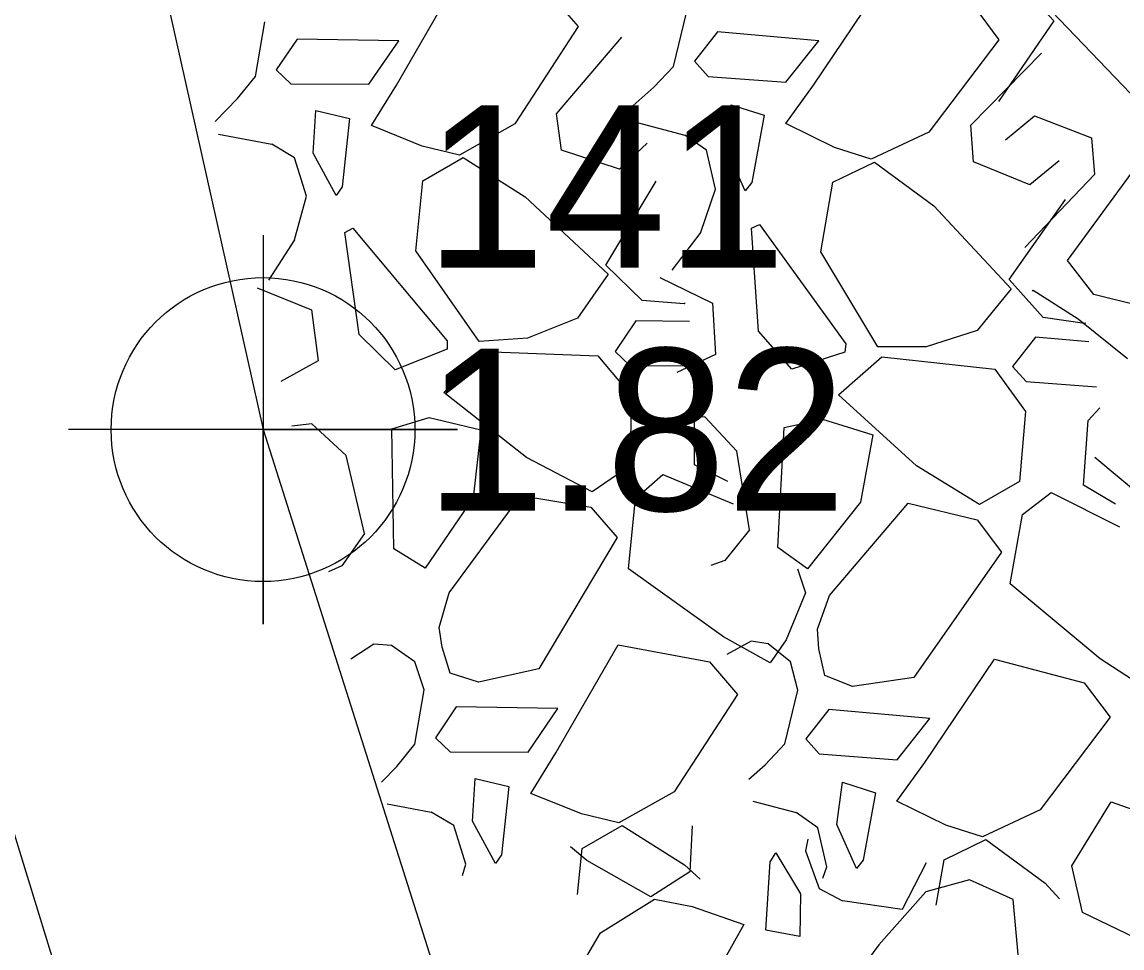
# Model space of a CAD drawing. Extents: x 3040896 to 3051146, y 687568 to 732976.
# Drawn here: x 3043967.23 to 3043984.21, y 721963.86 to 721978.15 of the extents above; entities that cross this region are included whole.
import ezdxf

# ---------------------------------------------------------------- set-up
doc = ezdxf.new("R2010")
doc.units = 0
for name, color, linetype in [('Default', 7, 'Continuous'), ('Exist DTM Breakline Cogo Point CELL', 7, 'Continuous'), ('Exist Horizontal Alignment', 7, 'Continuous'), ('Exist Other Culture Area Outline', 7, 'Continuous'), ('Exist Other Culture Area Outline Cogo Elevation', 7, 'Continuous'), ('Exist Other Culture Area Outline Cogo Number', 7, 'Continuous'), ('Exist Other Culture Area Outline Cogo Point CELL', 7, 'Continuous'), ('Exist Right of Way Line', 7, 'Continuous')]:
    doc.layers.add(name, color=color, linetype=linetype)

# ---------------------------------------------------------------- blocks, each defined once
blk = doc.blocks.new('EXIST DTM BREAKLINE COGO POINT')
at = {"layer": 'Exist DTM Breakline Cogo Point CELL'}
blk.add_lwpolyline([(0, 0.06), (0, -0.06), (0, 0), (0.06, 0), (-0.06, 0)], dxfattribs=at)
blk.add_circle((0, 0), 0.04688, dxfattribs=at)

msp = doc.modelspace()

# ---------------------------------------------------------------- linework, layer by layer
at = {"layer": 'Default'}
for p, q in [((3043977.289, 721977.463), (3043977.49, 721978.29)), ((3043970.839, 721977.307), (3043970.981, 721978.147)), ((3043971.478, 721977.884), (3043971.157, 721977.409)), ((3043973.047, 721977.859), (3043971.478, 721977.884)), ((3043975.482, 721976.728), (3043976.492, 721977.913)), ((3043977.967, 721977.993), (3043977.613, 721977.541)), ((3043979.53, 721977.856), (3043977.967, 721977.993)), ((3043981.879, 721976.554), (3043982.97, 721977.664)), ((3043976.984, 721977.141), (3043977.289, 721977.463)), ((3043970.558, 721976.965), (3043970.839, 721977.307)), ((3043976.617, 721976.815), (3043976.984, 721977.141)), ((3043970.216, 721976.613), (3043970.558, 721976.965)), ((3043978.092, 721976.217), (3043978.179, 721976.87)), ((3043978.179, 721976.87), (3043978.689, 721976.711)), ((3043971.729, 721976.122), (3043971.77, 721976.78)), ((3043971.77, 721976.78), (3043972.289, 721976.657)), ((3043973.409, 721976.234), (3043972.629, 721976.55)), ((3043974.842, 721976.576), (3043973.985, 721976.094)), ((3043979.775, 721976.209), (3043979.02, 721976.58)), ((3043977.797, 721976.169), (3043977.463, 721976.402)), ((3043981.23, 721976.448), (3043980.34, 721976.029)), ((3043971.439, 721976.053), (3043971.089, 721976.262)), ((3043973.985, 721976.094), (3043973.409, 721976.234)), ((3043978.397, 721975.542), (3043978.092, 721976.217)), ((3043980.34, 721976.029), (3043979.775, 721976.209)), ((3043971.622, 721975.461), (3043971.439, 721976.053)), ((3043972.082, 721975.47), (3043971.729, 721976.122)), ((3043977.938, 721975.566), (3043977.797, 721976.169)), ((3043983.784, 721975.795), (3043982.709, 721974.67)), ((3043977.709, 721974.905), (3043977.938, 721975.566)), ((3043971.441, 721974.786), (3043971.622, 721975.461)), ((3043972.439, 721973.326), (3043972.218, 721974.902)), ((3043977.709, 721974.905), (3043977.263, 721974.317)), ((3043978.6, 721973.377), (3043978.492, 721974.965)), ((3043971.441, 721974.786), (3043971.038, 721974.167)), ((3043982.829, 721973.993), (3043982.841, 721974.009)), ((3043977.452, 721973.802), (3043976.805, 721973.852)), ((3043977.47, 721973.812), (3043977.452, 721973.802)), ((3043977.889, 721973.809), (3043977.939, 721973.018)), ((3043971.699, 721973.705), (3043971.805, 721972.92)), ((3043975.806, 721973.579), (3043975.037, 721973.268)), ((3043983.634, 721973.495), (3043982.993, 721973.591)), ((3043983.654, 721973.504), (3043983.634, 721973.495)), ((3043972.992, 721972.78), (3043972.439, 721973.326)), ((3043979.114, 721972.793), (3043978.6, 721973.377)), ((3043981.977, 721973.39), (3043981.188, 721973.134)), ((3043975.037, 721973.268), (3043974.291, 721973.218)), ((3043981.188, 721973.134), (3043980.44, 721973.138)), ((3043973.793, 721973.099), (3043972.992, 721972.78)), ((3043973.742, 721972.433), (3043974.365, 721973.065)), ((3043974.365, 721973.065), (3043976.12, 721973)), ((3043977.939, 721973.018), (3043977.339, 721972.742)), ((3043979.935, 721973.055), (3043979.114, 721972.793)), ((3043979.837, 721972.394), (3043980.503, 721972.98)), ((3043980.503, 721972.98), (3043982.249, 721972.79)), ((3043971.805, 721972.92), (3043971.226, 721972.602)), ((3043971.708, 721971.947), (3043971.4, 721971.913)), ((3043971.708, 721971.947), (3043972.235, 721971.458)), ((3043977.773, 721972.055), (3043977.463, 721972.043)), ((3043977.773, 721972.055), (3043978.264, 721971.529)), ((3043972.973, 721970.021), (3043972.941, 721971.871)), ((3043978.897, 721970.043), (3043978.997, 721971.891)), ((3043972.521, 721970.259), (3043972.235, 721971.458)), ((3043978.464, 721970.312), (3043978.264, 721971.529)), ((3043978.128, 721971.057), (3043977.612, 721971.317)), ((3043984.113, 721970.709), (3043983.617, 721971.005)), ((3043973.454, 721969.721), (3043972.973, 721970.021)), ((3043979.356, 721969.71), (3043978.897, 721970.043)), ((3043973.716, 721968.504), (3043973.673, 721968.805)), ((3043979.531, 721968.477), (3043979.509, 721968.78)), ((3043972.665, 721968.548), (3043972.306, 721968.317)), ((3043972.934, 721968.528), (3043972.665, 721968.548)), ((3043978.485, 721968.596), (3043978.11, 721968.39)), ((3043978.752, 721968.557), (3043978.485, 721968.596)), ((3043979.093, 721968.28), (3043978.752, 721968.557)), ((3043979.028, 721968.618), (3043978.779, 721968.264)), ((3043973.294, 721968.276), (3043972.934, 721968.528)), ((3043973.84, 721968.104), (3043973.716, 721968.504)), ((3043979.625, 721968.069), (3043979.531, 721968.477)), ((3043973.44, 721967.845), (3043973.294, 721968.276)), ((3043979.208, 721967.839), (3043979.093, 721968.28)), ((3043973.298, 721967.005), (3043973.44, 721967.845)), ((3043979.006, 721967.011), (3043979.208, 721967.839)), ((3043973.936, 721967.582), (3043973.616, 721967.106)), ((3043975.505, 721967.557), (3043973.936, 721967.582)), ((3043979.684, 721967.541), (3043979.331, 721967.09)), ((3043981.247, 721967.405), (3043979.684, 721967.541)), ((3043973.017, 721966.663), (3043973.298, 721967.005)), ((3043978.702, 721966.69), (3043979.006, 721967.011)), ((3043978.451, 721966.467), (3043978.702, 721966.69)), ((3043972.783, 721966.422), (3043973.017, 721966.663)), ((3043974.187, 721965.82), (3043974.228, 721966.478)), ((3043974.228, 721966.478), (3043974.748, 721966.355)), ((3043979.809, 721965.766), (3043979.896, 721966.419)), ((3043979.896, 721966.419), (3043980.406, 721966.259)), ((3043975.867, 721965.932), (3043975.087, 721966.248)), ((3043977.301, 721966.274), (3043976.444, 721965.792)), ((3043981.493, 721965.758), (3043980.737, 721966.129)), ((3043982.947, 721965.997), (3043982.058, 721965.577)), ((3043973.897, 721965.751), (3043973.547, 721965.96)), ((3043976.444, 721965.792), (3043975.867, 721965.932)), ((3043979.514, 721965.718), (3043979.18, 721965.951)), ((3043974.081, 721965.159), (3043973.897, 721965.751)), ((3043974.54, 721965.168), (3043974.187, 721965.82)), ((3043979.655, 721965.114), (3043979.514, 721965.718)), ((3043980.115, 721965.091), (3043979.809, 721965.766)), ((3043982.058, 721965.577), (3043981.493, 721965.758)), ((3043979.364, 721965.544), (3043979.325, 721965.363)), ((3043978.866, 721965.332), (3043979.25, 721964.698)), ((3043979.325, 721965.363), (3043979.537, 721964.781)), ((3043974.032, 721964.98), (3043974.081, 721965.159)), ((3043979.595, 721964.939), (3043979.655, 721965.114)), ((3043979.25, 721964.698), (3043979.241, 721964.039)), ((3043979.537, 721964.781), (3043979.896, 721964.589)), ((3043981.185, 721964.732), (3043980.459, 721963.912)), ((3043976.161, 721964.096), (3043976.995, 721964.618)), ((3043976.995, 721964.618), (3043977.577, 721964.506)), ((3043977.577, 721964.506), (3043978.372, 721964.227)), ((3043979.241, 721964.039), (3043978.716, 721964.137)), ((3043980.459, 721963.912), (3043980.195, 721963.557))]:
    msp.add_line(p, q, dxfattribs=at)
for points in [[(3043985.262, 721976.385), (3043984.34, 721977.044), (3043983.127, 721978.307), (3043983.641, 721978.957)], [(3043972.629, 721976.55), (3043973.014, 721977.174), (3043973.976, 721978.844), (3043975.383, 721978.577), (3043975.819, 721978.075), (3043974.842, 721976.576)], [(3043979.02, 721976.58), (3043979.449, 721977.175), (3043980.527, 721978.772), (3043981.912, 721978.406), (3043982.311, 721977.874), (3043981.23, 721976.448)], [(3043982.628, 721978.742), (3043983.158, 721978.165), (3043982.306, 721976.919)], [(3043971.157, 721977.409), (3043971.382, 721977.191), (3043972.585, 721977.187), (3043973.047, 721977.859)], [(3043977.613, 721977.541), (3043977.822, 721977.308), (3043979.022, 721977.218), (3043979.53, 721977.856)], [(3043976.882, 721976.276), (3043976.454, 721975.878), (3043975.561, 721976.168), (3043975.482, 721976.728)], [(3043978.689, 721976.711), (3043978.499, 721975.669), (3043978.397, 721975.542)], [(3043982.412, 721976.327), (3043982.862, 721976.7), (3043983.738, 721976.359), (3043983.784, 721975.795)], [(3043972.289, 721976.657), (3043972.174, 721975.604), (3043972.082, 721975.47)], [(3043976.652, 721976.617), (3043977.463, 721976.402)], [(3043983.243, 721976.003), (3043982.787, 721975.636), (3043981.917, 721975.99), (3043981.879, 721976.554)], [(3043970.265, 721976.418), (3043971.089, 721976.262)], [(3043974.291, 721973.218), (3043973.31, 721974.616), (3043973.422, 721975.699), (3043974.04, 721976.055)], [(3043974.04, 721976.055), (3043974.999, 721975.45), (3043976.282, 721974.258), (3043975.806, 721973.579)], [(3043980.44, 721973.138), (3043979.562, 721974.603), (3043979.75, 721975.674), (3043980.392, 721975.986)], [(3043980.392, 721975.986), (3043981.305, 721975.313), (3043982.5, 721974.033), (3043981.977, 721973.39)], [(3043986.643, 721975.81), (3043986.222, 721975.209), (3043985.167, 721973.597), (3043983.777, 721973.943), (3043983.371, 721974.469), (3043984.431, 721975.911)], [(3043976.805, 721973.852), (3043976.243, 721974.398), (3043977.022, 721975.69)], [(3043982.993, 721973.591), (3043982.471, 721974.176), (3043983.341, 721975.409)], [(3043978.492, 721974.965), (3043978.616, 721975.023), (3043979.947, 721973.185), (3043979.935, 721973.055)], [(3043972.218, 721974.902), (3043972.338, 721974.968), (3043973.795, 721973.23), (3043973.793, 721973.099)], [(3043977.079, 721974.208), (3043977.889, 721973.809)], [(3043970.862, 721974.046), (3043971.699, 721973.705)], [(3043982.841, 721974.009), (3043983.536, 721973.569), (3043984.298, 721972.955)], [(3043977.538, 721973.527), (3043976.709, 721973.54), (3043976.389, 721973.064), (3043976.613, 721972.846), (3043977.702, 721972.843)], [(3043983.701, 721973.214), (3043982.875, 721973.286), (3043982.521, 721972.835), (3043982.73, 721972.602), (3043983.815, 721972.521)], [(3043976.12, 721973), (3043976.637, 721972.385), (3043976.62, 721971.301), (3043976.033, 721970.9), (3043975.021, 721971.43), (3043973.742, 721972.433)], [(3043982.249, 721972.79), (3043982.72, 721972.139), (3043982.627, 721971.06), (3043982.013, 721970.702), (3043981.041, 721971.302), (3043979.837, 721972.394)], [(3043977.612, 721971.317), (3043977.611, 721972.315), (3043977.778, 721972.521)], [(3043983.617, 721971.005), (3043983.687, 721972), (3043983.869, 721972.194)], [(3043972.941, 721971.871), (3043973.52, 721972.046), (3043974.313, 721971.857)], [(3043978.997, 721971.891), (3043979.587, 721972.023), (3043980.365, 721971.779)], [(3043974.313, 721971.857), (3043974.198, 721970.805), (3043973.454, 721969.721)], [(3043980.365, 721971.779), (3043980.175, 721970.738), (3043979.356, 721969.71)], [(3043985.918, 721966.423), (3043986.497, 721967.05), (3043986.788, 721967.569), (3043984.825, 721970.566), (3043983.791, 721971.427)], [(3043978.779, 721968.264), (3043978.061, 721968.663), (3043976.592, 721969.714), (3043976.703, 721970.797), (3043977.122, 721971.169), (3043978.209, 721970.715)], [(3043973.673, 721968.805), (3043973.824, 721969.34), (3043974.931, 721970.843), (3043976.014, 721970.664), (3043976.421, 721970.195), (3043975.211, 721968.171), (3043974.277, 721967.964), (3043973.84, 721968.104)], [(3043984.564, 721967.876), (3043983.876, 721968.326), (3043982.485, 721969.479), (3043982.673, 721970.55), (3043983.118, 721970.892), (3043984.17, 721970.362)], [(3043979.509, 721968.78), (3043979.698, 721969.303), (3043980.909, 721970.723), (3043981.977, 721970.467), (3043982.349, 721969.971), (3043980.997, 721968.038), (3043980.051, 721967.898), (3043979.625, 721968.069)], [(3043972.521, 721970.259), (3043972.171, 721969.76), (3043971.966, 721969.666)], [(3043978.464, 721970.312), (3043978.079, 721969.84), (3043977.867, 721969.761)], [(3043979.201, 721969.71), (3043979.327, 721969.343), (3043979.028, 721968.618)], [(3043975.087, 721966.248), (3043975.473, 721966.872), (3043976.435, 721968.542), (3043977.842, 721968.275), (3043978.278, 721967.773), (3043977.301, 721966.274)], [(3043980.737, 721966.129), (3043981.166, 721966.724), (3043982.245, 721968.321), (3043983.629, 721967.955), (3043984.028, 721967.423), (3043982.947, 721965.997)], [(3043973.616, 721967.106), (3043973.84, 721966.889), (3043975.044, 721966.885), (3043975.505, 721967.557)], [(3043979.331, 721967.09), (3043979.539, 721966.857), (3043980.739, 721966.767), (3043981.247, 721967.405)], [(3043974.748, 721966.355), (3043974.632, 721965.302), (3043974.54, 721965.168)], [(3043980.406, 721966.259), (3043980.216, 721965.218), (3043980.115, 721965.091)], [(3043972.867, 721966.089), (3043973.547, 721965.96)], [(3043978.511, 721966.128), (3043979.18, 721965.951)], [(3043985.219, 721963.633), (3043983.599, 721964.41), (3043983.439, 721965.133), (3043984.045, 721966.12), (3043984.887, 721965.822), (3043986.685, 721965.031), (3043986.239, 721963.815)], [(3043975.807, 721964.689), (3043975.88, 721965.397), (3043976.498, 721965.753)], [(3043976.498, 721965.753), (3043977.457, 721965.148), (3043977.699, 721964.923)], [(3043977.578, 721965.75), (3043977.539, 721965.04), (3043976.938, 721964.654)], [(3043981.344, 721964.522), (3043981.467, 721965.223), (3043982.109, 721965.535)], [(3043982.109, 721965.535), (3043983.023, 721964.862), (3043983.248, 721964.621)], [(3043976.938, 721964.654), (3043975.951, 721965.213), (3043975.699, 721965.426)], [(3043978.716, 721964.137), (3043978.781, 721965.194), (3043978.866, 721965.332)], [(3043981.189, 721965.177), (3043980.82, 721964.459), (3043979.896, 721964.589)], [(3043982.533, 721964.614), (3043981.858, 721964.915), (3043981.185, 721964.732)], [(3043981.781, 721962.675), (3043982.617, 721963.648), (3043982.533, 721964.614)], [(3043978.372, 721964.227), (3043978.016, 721963.585), (3043977.135, 721961.871), (3043975.717, 721962.071), (3043975.258, 721962.551), (3043976.161, 721964.096)]]:
    msp.add_lwpolyline(points, dxfattribs=at)
at = {"layer": 'Exist Horizontal Alignment'}
msp.add_arc((3047143.478, 722946.481), 3274.364, 179.827486, 209.692497, dxfattribs=at)
at = {"layer": 'Exist Other Culture Area Outline'}
msp.add_lwpolyline([(3043955.312, 722128.683), (3043949.696, 722109.538), (3043952.041, 722056.289), (3043970.953, 721971.86), (3043989.554, 721913.266)], dxfattribs=at)
at = {"layer": 'Exist Right of Way Line'}
for radius in [3324.364, 3224.364]:
    msp.add_arc((3047143.478, 722946.481), radius, 179.827486, 209.692497, dxfattribs=at)

# ---------------------------------------------------------------- block references
at = {"layer": 'Exist Other Culture Area Outline Cogo Point CELL', "xscale": 50, "yscale": 50}
msp.add_blockref('EXIST DTM BREAKLINE COGO POINT', (3043970.953, 721971.86), dxfattribs=at)

# ---------------------------------------------------------------- texts
at = {"layer": 'Exist Other Culture Area Outline Cogo Elevation'}
msp.add_text('1.82', height=2.5, dxfattribs=at).set_placement((3043973.453, 721970.61))
at = {"layer": 'Exist Other Culture Area Outline Cogo Number'}
msp.add_text('141', height=2.5, dxfattribs=at).set_placement((3043973.453, 721974.36))

doc.saveas('drawing.dxf')
